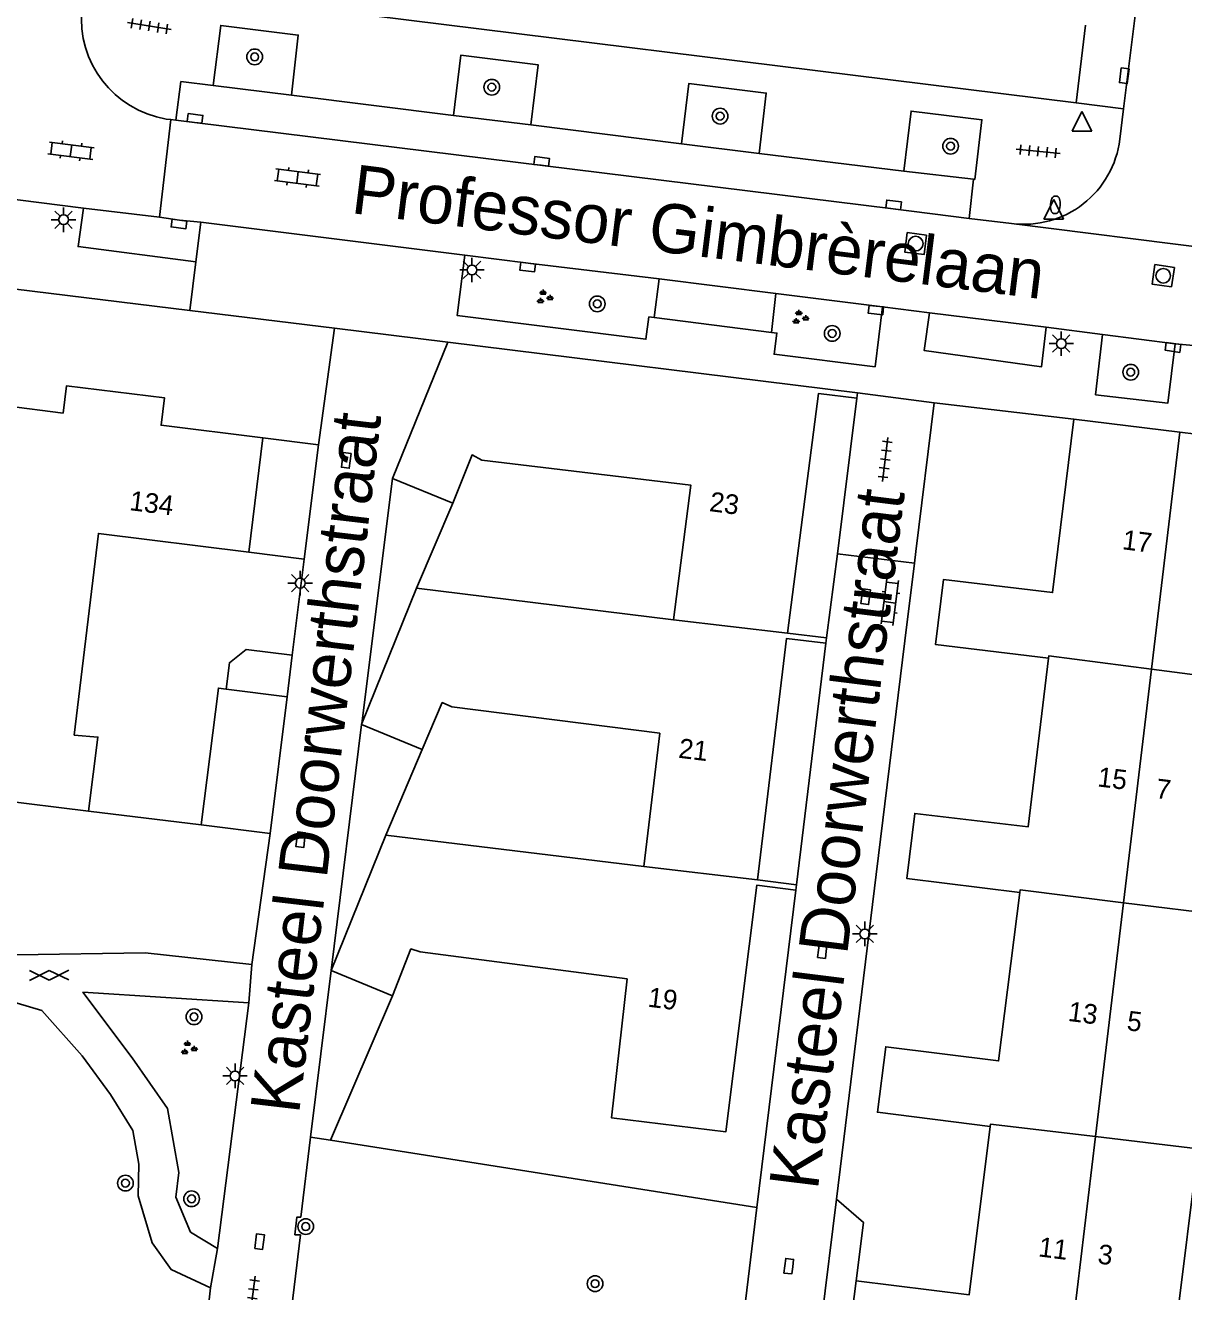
# Model space of a CAD drawing. Extents: x 131000 to 133014, y 396499 to 399001.
# Drawn here: x 131515.9 to 131575, y 396748.5 to 396813.1 of the extents above; entities that cross this region are included whole.
import ezdxf

# ---------------------------------------------------------------- set-up
doc = ezdxf.new("R2010")
doc.units = 0
for name, color, linetype in [('gg-afsc-erfafscheiding', 7, 'Continuous'), ('gg-afsc-muur', 7, 'Continuous'), ('gg-anno-huisnummerreeks BGT', 7, 'Continuous'), ('gg-anno-openbare ruimte label', 7, 'Continuous'), ('gg-bbg-bijgebouw', 7, 'Continuous'), ('gg-bbg-hoofdgebouw', 7, 'Continuous'), ('gg-bbg-luifel en loopbrug', 7, 'Continuous'), ('gg-bbg-tussenscheiding', 7, 'Continuous'), ('gg-knt-verharding', 7, 'Continuous'), ('gg-knt-verharding nz', 7, 'Continuous'), ('gt-grn-groengrens', 7, 'Continuous'), ('gt-grn-weggrens', 7, 'Continuous'), ('gt-symb-boom', 7, 'Continuous'), ('gt-symb-brandkraan', 7, 'Continuous'), ('gt-symb-gesloten verharding', 7, 'Continuous'), ('gt-symb-groenvak', 7, 'Continuous'), ('gt-symb-klinker verharding', 7, 'Continuous'), ('gt-symb-kolk', 7, 'Continuous'), ('gt-symb-kolk center center', 7, 'Continuous'), ('gt-symb-lichtmast', 7, 'Continuous'), ('gt-symb-rioolschacht', 7, 'Continuous'), ('gt-symb-tegel verharding', 7, 'Continuous'), ('gt-symb-waterafsluiter', 7, 'Continuous')]:
    doc.layers.add(name, color=color, linetype=linetype)

# ---------------------------------------------------------------- blocks, each defined once
blk = doc.blocks.new('gt0-TEG1')
at = {"layer": 'gt-symb-tegel verharding'}
for p, q in [((-1.125, 0), (1.125, 0)), ((-0.9, -0.25), (-0.9, 0.25)), ((-0.45, -0.25), (-0.45, 0.25)), ((0, -0.25), (0, 0.25)), ((0.45, -0.25), (0.45, 0.25)), ((0.9, -0.25), (0.9, 0.25))]:
    blk.add_line(p, q, dxfattribs=at)
blk = doc.blocks.new('gt0-BOOM')
at = {"layer": 'gt-symb-boom'}
for radius in [0.4, 0.2]:
    blk.add_circle((0, 0), radius, dxfattribs=at)
blk = doc.blocks.new('gt0-KOLK')
at = {"layer": 'gt-symb-kolk'}
blk.add_lwpolyline([(0, 0), (0.375, 0), (0.375, 0.4), (-0.375, 0.4), (-0.375, 0), (0, 0)], dxfattribs=at)
blk = doc.blocks.new('gt0-RS')
at = {"layer": 'gt-symb-rioolschacht'}
blk.add_lwpolyline([(-0.5, -0.5), (0.5, -0.5), (0.5, 0.5), (-0.5, 0.5)], close=True, dxfattribs=at)
blk.add_circle((0, 0), 0.375, dxfattribs=at)
blk = doc.blocks.new('gt0-WAFSL')
at = {"layer": 'gt-symb-waterafsluiter'}
for p, q in [((-0.5, -0.333), (0, 0.667)), ((0, 0.667), (0.5, -0.333)), ((0.5, -0.333), (-0.5, -0.333))]:
    blk.add_line(p, q, dxfattribs=at)
blk = doc.blocks.new('gt0-BR')
at = {"layer": 'gt-symb-brandkraan'}
for centre, radius, start, end in [((-0.244, 0), 0.206, 107.56694, 252.43307), ((0.599, -2.664), 3, 106.89205, 107.56694), ((0, -0.691), 0.938, 73.10799, 106.89205), ((-0.599, -2.664), 3, 72.43309, 73.10799), ((0.244, 0), 0.206, 287.56695, 72.43309), ((0.599, 2.664), 3, 252.43307, 253.10797), ((0, 0.691), 0.938, 253.10797, 286.89206), ((-0.599, 2.664), 3, 286.89206, 287.56695)]:
    blk.add_arc(centre, radius, start, end, dxfattribs=at)
blk = doc.blocks.new('gt0-KL1')
at = {"layer": 'gt-symb-klinker verharding'}
for p, q in [((-1.15, 0.3), (1.15, 0.3)), ((-1, -0.3), (-1, 0.3)), ((-0.5, 0.3), (-0.5, 0.45)), ((0, -0.3), (0, 0.3)), ((0.5, 0.3), (0.5, 0.45)), ((1, -0.3), (1, 0.3)), ((-1.15, -0.3), (1.15, -0.3)), ((-0.5, -0.45), (-0.5, -0.3)), ((0.5, -0.45), (0.5, -0.3))]:
    blk.add_line(p, q, dxfattribs=at)
blk = doc.blocks.new('gt0-LMAST')
at = {"layer": 'gt-symb-lichtmast'}
for p, q in [((-0.182, 0.173), (-0.447, 0.438)), ((-0.005, 0.246), (-0.005, 0.621)), ((0.172, 0.173), (0.437, 0.438)), ((-0.255, -0.004), (-0.63, -0.004)), ((-0.182, -0.181), (-0.447, -0.446)), ((-0.005, -0.254), (-0.005, -0.629)), ((0.437, -0.446), (0.172, -0.181)), ((0.245, -0.004), (0.62, -0.004))]:
    blk.add_line(p, q, dxfattribs=at)
blk.add_circle((-0.005, -0.004), 0.25, dxfattribs=at)
blk = doc.blocks.new('gt0-GRVAK')
at = {"layer": 'gt-symb-groenvak'}
for p, q in [((-0.11, 0.189), (-0.228, 0.24)), ((-0.182, 0.153), (0.088, 0.153)), ((-0.091, 0.211), (-0.156, 0.322)), ((-0.047, 0.214), (-0.047, 0.393)), ((-0.004, 0.211), (0.061, 0.322)), ((0.015, 0.189), (0.133, 0.24)), ((0.262, -0.052), (0.197, 0.059)), ((0.305, -0.049), (0.305, 0.13)), ((0.349, -0.052), (0.414, 0.059)), ((-0.245, -0.228), (-0.363, -0.177)), ((-0.318, -0.264), (-0.047, -0.264)), ((-0.226, -0.206), (-0.291, -0.095)), ((-0.183, -0.203), (-0.183, -0.024)), ((-0.139, -0.206), (-0.074, -0.095)), ((-0.12, -0.228), (-0.002, -0.177)), ((0.243, -0.074), (0.125, -0.023)), ((0.17, -0.11), (0.441, -0.11)), ((0.368, -0.074), (0.486, -0.023))]:
    blk.add_line(p, q, dxfattribs=at)
blk = doc.blocks.new('gt0-GESVH1')
at = {"layer": 'gt-symb-gesloten verharding'}
for p, q in [((-0.992, -0.261), (0.008, 0.239)), ((0.008, -0.261), (-0.992, 0.239)), ((0.008, 0.239), (1.008, -0.261)), ((1.008, 0.239), (0.008, -0.261))]:
    blk.add_line(p, q, dxfattribs=at)
blk = doc.blocks.new('gt0-KOLKCC')
at = {"layer": 'gt-symb-kolk center center'}
blk.add_lwpolyline([(-0.375, 0.2), (0.375, 0.2), (0.375, -0.2), (-0.375, -0.2)], close=True, dxfattribs=at)

msp = doc.modelspace()

# ---------------------------------------------------------------- linework, layer by layer
at = {"layer": 'gg-afsc-erfafscheiding'}
for p, q in [((131537.72, 396788.72), (131535.86, 396784.39)), ((131561.32, 396786.263), (131561.248, 396785.673)), ((131561.248, 396785.673), (131560.762, 396781.709)), ((131559.299, 396769.794), (131557.277, 396753.245)), ((131531.493, 396756.255), (131534.64, 396763.61)), ((131553.215, 396752.828), (131531.493, 396756.255))]:
    msp.add_line(p, q, dxfattribs=at)
msp.add_lwpolyline([(131558.27, 396749.09), (131558.642, 396752.067), (131557.277, 396753.245)], dxfattribs=at)
at = {"layer": 'gg-afsc-muur'}
for p, q in [((131561.32, 396786.263), (131562.25, 396793.84)), ((131562.25, 396793.84), (131569.37, 396793)), ((131529.533, 396780.973), (131530.135, 396785.878)), ((131559.299, 396769.794), (131560.762, 396781.709))]:
    msp.add_line(p, q, dxfattribs=at)
at = {"layer": 'gg-bbg-bijgebouw'}
for p, q in [((131526.163, 396779.249), (131529.273, 396778.859)), ((131529.273, 396778.859), (131528.409, 396771.886)), ((131528.409, 396771.886), (131524.901, 396772.326))]:
    msp.add_line(p, q, dxfattribs=at)
msp.add_lwpolyline([(131524.901, 396772.326), (131525.775, 396779.298), (131526.163, 396779.249)], dxfattribs=at)
at = {"layer": 'gg-bbg-hoofdgebouw'}
for p, q in [((131537.46, 396796.93), (131534.64, 396789.98)), ((131558.34, 396794.34), (131537.46, 396796.93)), ((131558.3, 396794.07), (131558.34, 396794.34)), ((131574.771, 396792.335), (131569.37, 396793)), ((131528.037, 396792.055), (131527.316, 396786.225)), ((131580.17, 396791.67), (131574.771, 396792.335)), ((131534.64, 396789.98), (131537.72, 396788.72)), ((131535.86, 396784.39), (131533.09, 396777.491)), ((131548.97, 396782.77), (131535.86, 396784.39)), ((131556.76, 396781.86), (131554.77, 396782.1)), ((131556.73, 396781.59), (131556.76, 396781.86)), ((131533.09, 396777.491), (131533.07, 396777.44)), ((131533.07, 396777.44), (131536.16, 396776.17)), ((131519.16, 396773.02), (131512.55, 396773.834)), ((131534.31, 396771.81), (131531.52, 396764.9)), ((131547.46, 396770.21), (131534.31, 396771.81)), ((131555.23, 396769.27), (131553.24, 396769.52)), ((131555.2, 396769), (131555.23, 396769.27)), ((131534.64, 396763.61), (131531.52, 396764.9))]:
    msp.add_line(p, q, dxfattribs=at)
for points in [[(131514.957, 396793.682), (131517.861, 396793.313), (131518.033, 396794.704), (131523.027, 396794.087), (131522.855, 396792.695), (131528.037, 396792.055)], [(131554.77, 396782.1), (131556.35, 396794.31), (131558.3, 396794.07)], [(131569.37, 396793), (131568.28, 396784.17), (131562.73, 396784.84), (131562.32, 396781.52), (131568.08, 396780.82)], [(131537.72, 396788.72), (131538.7, 396791.18), (131539.19, 396790.92), (131549.85, 396789.64), (131548.97, 396782.77)], [(131527.316, 396786.225), (131519.66, 396787.18), (131518.43, 396776.9), (131519.63, 396776.8), (131519.16, 396773.02)], [(131553.24, 396769.52), (131554.73, 396781.83), (131556.73, 396781.59)], [(131568.08, 396780.82), (131567.04, 396772.23), (131561.26, 396772.91), (131560.85, 396769.6), (131566.61, 396768.88)], [(131536.16, 396776.17), (131537.18, 396778.56), (131537.66, 396778.35), (131548.26, 396777), (131547.46, 396770.21)], [(131555.2, 396769), (131553.21, 396769.25), (131551.64, 396756.69), (131545.8, 396757.4), (131546.6, 396764.48), (131536.05, 396765.86), (131535.58, 396766.01), (131534.64, 396763.61)], [(131566.61, 396768.88), (131565.53, 396760.3), (131559.78, 396761.02), (131559.36, 396757.68), (131565.11, 396756.96)], [(131565.11, 396756.96), (131564.03, 396748.37), (131558.27, 396749.09)], [(131580.12, 396746.42), (131574.61, 396747.11), (131575.68, 396755.69)], [(131558.27, 396749.09), (131557.87, 396745.9), (131556.39, 396746.09)]]:
    msp.add_lwpolyline(points, dxfattribs=at)
at = {"layer": 'gg-bbg-luifel en loopbrug'}
for p, q in [((131530.875, 396791.704), (131528.037, 396792.055)), ((131530.135, 396785.878), (131530.875, 396791.704)), ((131530.135, 396785.878), (131527.316, 396786.225)), ((131529.273, 396778.859), (131529.533, 396780.973))]:
    msp.add_line(p, q, dxfattribs=at)
msp.add_lwpolyline([(131529.533, 396780.973), (131527.191, 396781.261), (131526.331, 396780.591), (131526.163, 396779.249)], dxfattribs=at)
at = {"layer": 'gg-bbg-tussenscheiding'}
for p, q in [((131574.771, 396792.335), (131573.325, 396780.261)), ((131548.97, 396782.77), (131554.77, 396782.1)), ((131573.325, 396780.261), (131571.9, 396768.359)), ((131547.46, 396770.21), (131553.24, 396769.52)), ((131571.9, 396768.359), (131570.474, 396756.442)), ((131570.474, 396756.442), (131569.05, 396744.549))]:
    msp.add_line(p, q, dxfattribs=at)
for points in [[(131573.325, 396780.261), (131568.096, 396780.949), (131568.08, 396780.82)], [(131578.64, 396779.43), (131578.656, 396779.559), (131573.325, 396780.261)], [(131571.9, 396768.359), (131566.626, 396769.009), (131566.61, 396768.88)], [(131577.16, 396767.58), (131577.176, 396767.709), (131571.9, 396768.359)], [(131570.474, 396756.442), (131565.125, 396757.082), (131565.11, 396756.96)], [(131575.68, 396755.69), (131575.696, 396755.819), (131570.474, 396756.442)]]:
    msp.add_lwpolyline(points, dxfattribs=at)
at = {"layer": 'gg-knt-verharding'}
for p, q in [((131585, 396914.56), (131571.904, 396808.829)), ((131569.48, 396809.13), (131521.43, 396815.09)), ((131569.96, 396813.08), (131569.48, 396809.13)), ((131529.498, 396809.512), (131525.498, 396810.003)), ((131529.498, 396809.512), (131537.749, 396808.487)), ((131571.904, 396808.829), (131571.711, 396807.268)), ((131522.768, 396803.293), (131523.349, 396808.269)), ((131523.349, 396808.269), (131523.113, 396808.299)), ((131523.601, 396808.237), (131523.349, 396808.269)), ((131541.698, 396807.998), (131537.749, 396808.487)), ((131541.698, 396807.998), (131549.373, 396807.042)), ((131553.336, 396806.551), (131549.373, 396807.042)), ((131553.336, 396806.551), (131560.698, 396805.636)), ((131467.833, 396805.477), (131524.324, 396798.546)), ((131564.256, 396805.231), (131560.698, 396805.636)), ((131564.256, 396805.231), (131564.03, 396803.231)), ((131518.905, 396803.761), (131511.304, 396804.71)), ((131522.768, 396803.293), (131518.905, 396803.761)), ((131524.87, 396803.039), (131524.627, 396801.018)), ((131538.335, 396801.364), (131524.87, 396803.039)), ((131564.03, 396803.231), (131566.197, 396802.973)), ((131548.235, 396800.154), (131547.983, 396798.178)), ((131554.172, 396799.415), (131553.96, 396797.427)), ((131559.619, 396798.729), (131554.172, 396799.415)), ((131524.324, 396798.546), (131531.686, 396797.643)), ((131562.007, 396798.425), (131559.619, 396798.729)), ((131553.96, 396797.427), (131547.983, 396798.178)), ((131531.686, 396797.643), (131530.875, 396791.704)), ((131531.686, 396797.643), (131537.46, 396796.93)), ((131570.835, 396797.316), (131567.962, 396797.699)), ((131574.533, 396796.846), (131570.835, 396797.316)), ((131576.187, 396796.697), (131574.533, 396796.846)), ((131557.324, 396786.147), (131558.3, 396794.07)), ((131534.64, 396789.98), (131533.09, 396777.491)), ((131556.76, 396781.86), (131557.324, 396786.147)), ((131557.324, 396786.147), (131561.248, 396785.673)), ((131555.23, 396769.27), (131556.73, 396781.59)), ((131533.07, 396777.44), (131531.52, 396764.9)), ((131527.48, 396765.21), (131528.409, 396771.886)), ((131555.2, 396769), (131553.215, 396752.828)), ((131527.48, 396765.21), (131527.32, 396763.25)), ((131531.52, 396764.9), (131530.473, 396756.416)), ((131525.73, 396750.73), (131527.32, 396763.25)), ((131556.39, 396746.09), (131557.277, 396753.245)), ((131552.45, 396746.575), (131553.215, 396752.828)), ((131525.73, 396750.73), (131525.377, 396748.729)), ((131524.84, 396744.02), (131525.377, 396748.729))]:
    msp.add_line(p, q, dxfattribs=at)
for points in [[(131525.498, 396810.003), (131525.894, 396813.069), (131529.839, 396812.577), (131529.498, 396809.512)], [(131537.749, 396808.487), (131538.119, 396811.549), (131542.066, 396811.07), (131541.698, 396807.998)], [(131523.601, 396808.237), (131523.865, 396810.208), (131525.498, 396810.003)], [(131549.373, 396807.042), (131549.745, 396810.111), (131553.692, 396809.624), (131553.336, 396806.551)], [(131564.256, 396805.231), (131564.318, 396805.224), (131564.684, 396808.263), (131561.068, 396808.706), (131560.698, 396805.636)], [(131524.627, 396801.018), (131518.619, 396801.804), (131518.905, 396803.761)], [(131547.983, 396798.178), (131547.713, 396798.213), (131547.558, 396797.074), (131537.932, 396798.291), (131538.335, 396801.364)], [(131538.335, 396801.364), (131541.552, 396800.956), (131548.235, 396800.154)], [(131559.619, 396798.729), (131559.234, 396795.679), (131554.088, 396796.313), (131554.234, 396797.393), (131553.96, 396797.427)], [(131567.962, 396797.699), (131567.722, 396795.677), (131561.743, 396796.499), (131562.007, 396798.425)], [(131574.533, 396796.846), (131574.15, 396793.817), (131570.475, 396794.25), (131570.835, 396797.316)], [(131527.48, 396765.21), (131522.04, 396765.8), (131515.5, 396765.7), (131503.45, 396764.11), (131499.45, 396764.1), (131495.47, 396764.94), (131490.65, 396766.99), (131485.72, 396769.6), (131480.69, 396771.94), (131476.7, 396774.27), (131472.91, 396775.48), (131468.85, 396776.17), (131465.92, 396776.52), (131462.89, 396777.14), (131461.67, 396777.72), (131460.44, 396778.58)], [(131527.32, 396763.25), (131518.87, 396763.8), (131521.37, 396760.46), (131523.17, 396757.88), (131523.76, 396754.61), (131523.6, 396753.35), (131524.35, 396751.57), (131525.73, 396750.73)], [(131508.084, 396762.716), (131513.22, 396763.3), (131514.89, 396763.42), (131516.78, 396762.86), (131518.83, 396760.55), (131520.27, 396758.59), (131521.41, 396756.75), (131521.71, 396755.03), (131521.69, 396753.43), (131522.39, 396751.03), (131523.36, 396749.66), (131525.377, 396748.729)], [(131530.473, 396756.416), (131529.97, 396752.34), (131529.77, 396752.34), (131529.67, 396751.44), (131529.95, 396751.43), (131528.98, 396743.43)]]:
    msp.add_lwpolyline(points, dxfattribs=at)
for centre, radius, start, end in [((131523.975, 396813.413), 5.186, 174.68112, 260.43231), ((131566.809, 396807.874), 4.939, 262.88411, 352.94782)]:
    msp.add_arc(centre, radius, start, end, dxfattribs=at)
at = {"layer": 'gg-knt-verharding nz'}
for p, q in [((131554.172, 396799.415), (131548.235, 396800.154)), ((131567.962, 396797.699), (131562.007, 396798.425))]:
    msp.add_line(p, q, dxfattribs=at)
for points in [[(131564.03, 396803.231), (131560.157, 396803.729), (131524.558, 396808.132), (131523.601, 396808.237)], [(131522.768, 396803.293), (131523.79, 396803.147), (131524.87, 396803.039)]]:
    msp.add_lwpolyline(points, dxfattribs=at)
at = {"layer": 'gt-grn-groengrens'}
for p, q in [((131536.16, 396776.17), (131534.31, 396771.81)), ((131519.16, 396773.02), (131524.901, 396772.326)), ((131531.493, 396756.255), (131530.473, 396756.416))]:
    msp.add_line(p, q, dxfattribs=at)
at = {"layer": 'gt-grn-weggrens'}
for p, q in [((131569.48, 396809.13), (131571.904, 396808.829)), ((131566.197, 396802.973), (131581.592, 396801.043)), ((131524.324, 396798.546), (131524.627, 396801.018)), ((131558.34, 396794.34), (131562.25, 396793.84))]:
    msp.add_line(p, q, dxfattribs=at)

# ---------------------------------------------------------------- block references
at = {"layer": 'gt-symb-boom'}
for p in [(131527.62, 396811.468), (131539.705, 396809.924), (131551.339, 396808.448), (131563.085, 396806.917), (131545.08, 396798.882), (131557.052, 396797.374), (131572.266, 396795.398), (131521.035, 396754.069), (131524.405, 396753.271), (131530.223, 396751.855), (131544.968, 396748.944)]:
    msp.add_blockref('gt0-BOOM', p, dxfattribs=at)
at = {"layer": 'gt-symb-boom', "rotation": 147.19939904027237}
msp.add_blockref('gt0-BOOM', (131524.53, 396762.546), dxfattribs=at)
at = {"layer": 'gt-symb-brandkraan', "rotation": 86.61671238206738}
msp.add_blockref('gt0-BR', (131568.422, 396803.928), dxfattribs=at)
at = {"layer": 'gt-symb-gesloten verharding', "rotation": 0.8593722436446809}
msp.add_blockref('gt0-GESVH1', (131517.139, 396764.674), dxfattribs=at)
at = {"layer": 'gt-symb-groenvak'}
for p in [(131542.368, 396799.218), (131555.4, 396798.179), (131524.239, 396760.939)]:
    msp.add_blockref('gt0-GRVAK', p, dxfattribs=at)
at = {"layer": 'gt-symb-klinker verharding'}
for p, rotation in [((131518.262, 396806.684), -7.125016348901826), ((131529.805, 396805.322), -7.23872650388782), ((131559.984, 396783.672), 82.87498365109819)]:
    msp.add_blockref('gt0-KL1', p, dxfattribs=dict(at, rotation=rotation))
at = {"layer": 'gt-symb-kolk'}
for p, rotation in [((131572.133, 396810.481), 82.70443985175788), ((131524.558, 396808.132), -7.068140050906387), ((131542.218, 396805.945), -7.068140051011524), ((131560.157, 396803.729), -7.352379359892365), ((131523.79, 396803.147), 171.83749053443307), ((131541.552, 396800.956), 172.7612734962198), ((131559.301, 396798.764), 173.6851155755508), ((131574.448, 396796.858), 171.95093829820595), ((131532.487, 396790.876), 82.87498365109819), ((131558.957, 396783.928), 82.87498365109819), ((131530.166, 396771.546), 82.87498364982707), ((131556.749, 396765.896), 82.87498365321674), ((131555.038, 396749.81), 82.99574075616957)]:
    msp.add_blockref('gt0-KOLK', p, dxfattribs=dict(at, rotation=rotation))
at = {"layer": 'gt-symb-kolk center center', "rotation": 82.64762064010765}
msp.add_blockref('gt0-KOLKCC', (131527.871, 396751.09), dxfattribs=at)
at = {"layer": 'gt-symb-lichtmast'}
for p in [(131517.887, 396803.172), (131538.701, 396800.613), (131568.732, 396796.858), (131529.947, 396784.65), (131558.72, 396766.774), (131526.625, 396759.537)]:
    msp.add_blockref('gt0-LMAST', p, dxfattribs=at)
at = {"layer": 'gt-symb-rioolschacht'}
for p, rotation in [((131561.305, 396801.952), 172.70443985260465), ((131573.921, 396800.312), 81.37577126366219)]:
    msp.add_blockref('gt0-RS', p, dxfattribs=dict(at, rotation=rotation))
at = {"layer": 'gt-symb-tegel verharding'}
for p, rotation in [((131522.257, 396813.035), -9.094804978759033), ((131567.545, 396806.656), -5.568024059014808), ((131559.755, 396790.952), 82.99574075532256), ((131527.5, 396748.21), 82.70443985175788)]:
    msp.add_blockref('gt0-TEG1', p, dxfattribs=dict(at, rotation=rotation))
at = {"layer": 'gt-symb-waterafsluiter'}
for p in [(131569.778, 396808.014), (131568.343, 396803.529)]:
    msp.add_blockref('gt0-WAFSL', p, dxfattribs=at)

# ---------------------------------------------------------------- texts
at = {"layer": 'gg-anno-huisnummerreeks BGT'}
for s, rotation, p in [('134', 352.9, (131521.205, 396788.372)), ('23', 352.6, (131550.759, 396788.322)), ('17', 352.9, (131571.8, 396786.38)), ('21', 353.1, (131549.183, 396775.753)), ('15', 353.1, (131570.537, 396774.292)), ('7', 352.9, (131573.504, 396773.699)), ('19', 352.9, (131547.623, 396763.066)), ('13', 352.8, (131569.035, 396762.341)), ('5', 352.9, (131572.032, 396761.867)), ('11', 352.8, (131567.525, 396750.34)), ('3', 352.9, (131570.545, 396749.976))]:
    msp.add_text(s, height=1, rotation=rotation, dxfattribs=at).set_placement(p)
at = {"layer": 'gg-anno-openbare ruimte label'}
for s, rotation, p in [('Professor Gimbrèrelaan', 352.9, (131532.481, 396803.513)), ('Kasteel Doorwerthstraat', 83.3, (131529.879, 396757.547)), ('Kasteel Doorwerthstraat', 82.9, (131556.315, 396753.675))]:
    msp.add_text(s, height=2.5, rotation=rotation, dxfattribs=at).set_placement(p)

doc.saveas('drawing.dxf')
